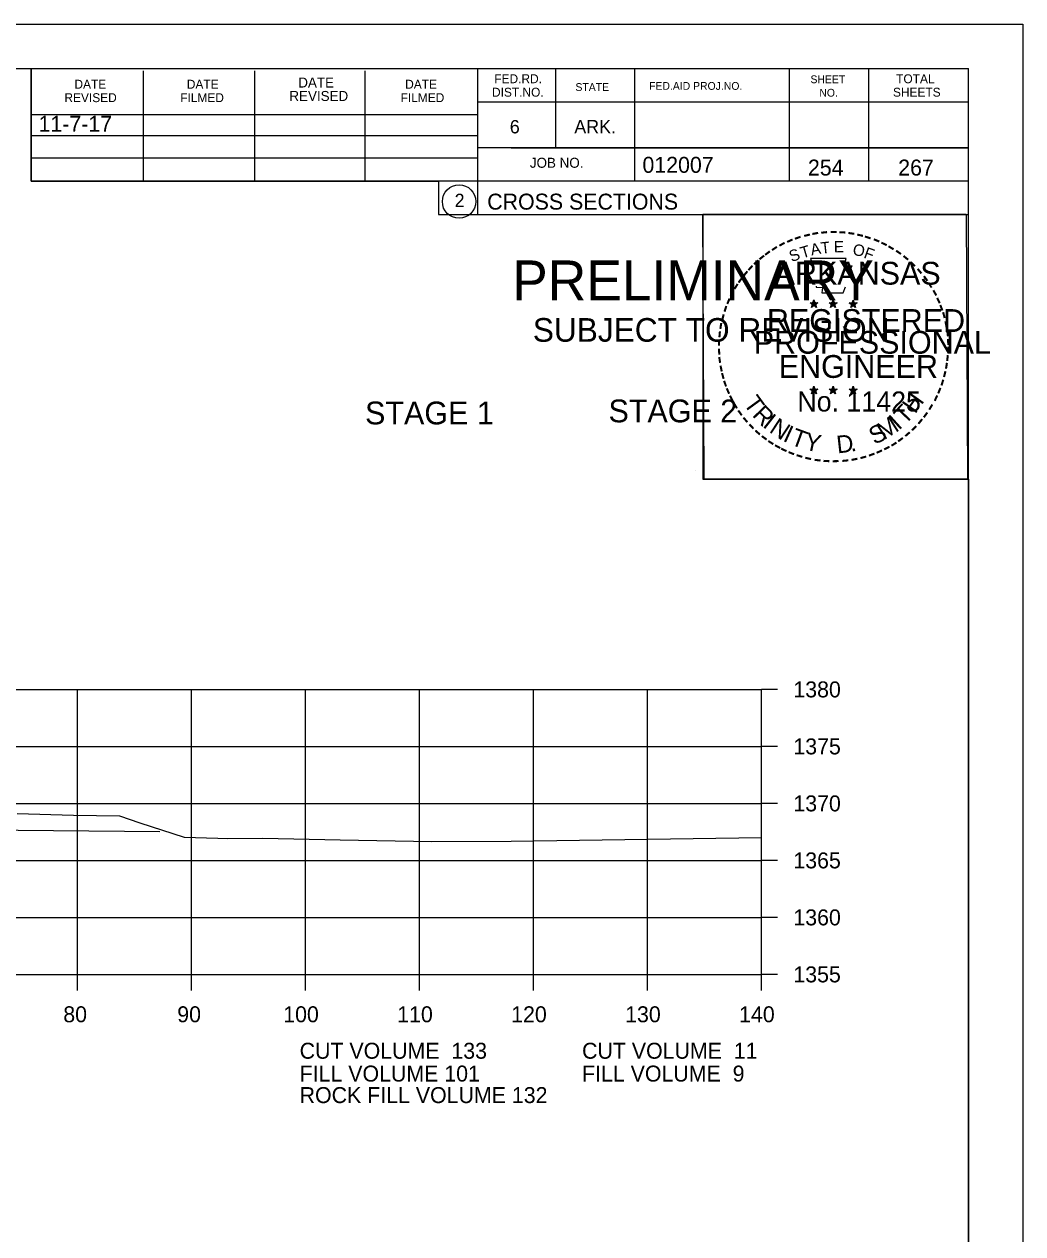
# Model space of a CAD drawing. Extents: x 1374311 to 1383814, y 384102 to 406278.
# Drawn here: x 1382796.2 to 1382883.8, y 385226.5 to 385332.6 of the extents above; entities that cross this region are included whole.
import ezdxf

# ---------------------------------------------------------------- set-up
doc = ezdxf.new("R2010")
doc.units = 0
for name, color, linetype in [('R_Axis', 7, 'Continuous'), ('R_Axis Annot', 7, 'Continuous'), ('R_Border', 7, 'Continuous'), ('R_Border PE', 7, 'Continuous'), ('R_Border Prem', 7, 'Continuous'), ('R_Exist Surface', 7, 'Continuous'), ('R_Fin Surface', 7, 'Continuous'), ('R_Grid', 7, 'Continuous'), ('R_No Plot', 7, 'Continuous'), ('R_Water', 7, 'Continuous')]:
    doc.layers.add(name, color=color, linetype=linetype)

msp = doc.modelspace()

# ---------------------------------------------------------------- linework, layer by layer
at = {"layer": 'R_Axis'}
for p, q in [((1382860.86, 385249.21), (1382860.86, 385274.21)), ((1382862.26, 385274.21), (1382860.86, 385274.21)), ((1382862.26, 385269.21), (1382860.86, 385269.21)), ((1382862.26, 385264.21), (1382860.86, 385264.21)), ((1382862.26, 385259.21), (1382860.86, 385259.21)), ((1382862.26, 385254.21), (1382860.86, 385254.21)), ((1382580.86, 385249.21), (1382860.86, 385249.21)), ((1382800.86, 385247.81), (1382800.86, 385249.21)), ((1382810.86, 385247.81), (1382810.86, 385249.21)), ((1382820.86, 385247.81), (1382820.86, 385249.21)), ((1382830.86, 385247.81), (1382830.86, 385249.21)), ((1382840.86, 385247.81), (1382840.86, 385249.21)), ((1382850.86, 385247.81), (1382850.86, 385249.21)), ((1382860.86, 385247.81), (1382860.86, 385249.21)), ((1382862.26, 385249.21), (1382860.86, 385249.21))]:
    msp.add_line(p, q, dxfattribs=at)
at = {"layer": 'R_Border'}
for p, q in [((1382562.86, 385328.67), (1382879.04, 385328.67)), ((1382796.78, 385318.79), (1382796.78, 385328.67)), ((1382806.64, 385318.79), (1382806.64, 385328.47)), ((1382816.4, 385318.79), (1382816.4, 385328.47)), ((1382826.08, 385318.79), (1382826.08, 385328.47)), ((1382835.94, 385328.67), (1382835.94, 385315.87)), ((1382842.78, 385328.67), (1382842.78, 385321.73)), ((1382849.72, 385328.67), (1382849.72, 385318.79)), ((1382863.3, 385328.67), (1382863.3, 385318.79)), ((1382870.24, 385328.67), (1382870.24, 385318.79)), ((1382879.04, 385123.21), (1382879.04, 385328.67)), ((1382879.04, 385325.73), (1382835.94, 385325.73)), ((1382879.04, 385325.75), (1382879.04, 385325.75)), ((1382796.78, 385324.65), (1382835.94, 385324.65)), ((1382796.78, 385322.79), (1382835.94, 385322.79)), ((1382879.04, 385321.73), (1382835.94, 385321.73)), ((1382838.9, 385321.73), (1382879.04, 385321.73)), ((1382796.78, 385318.79), (1382796.78, 385320.85)), ((1382796.78, 385320.85), (1382835.94, 385320.85)), ((1382879.04, 385318.79), (1382796.78, 385318.79)), ((1382835.94, 385315.87), (1382879.04, 385315.87))]:
    msp.add_line(p, q, dxfattribs=at)
msp.add_circle((1382834.33, 385317.01), 1.47, dxfattribs=at)
at = {"layer": 'R_Border PE'}
for p, q in [((1382865.13, 385308.13), (1382865.47, 385308.02)), ((1382865.13, 385308.13), (1382865.38, 385308.08)), ((1382865.13, 385308.13), (1382865.36, 385308.01)), ((1382865.26, 385307.72), (1382865.47, 385308.02)), ((1382865.26, 385307.72), (1382865.38, 385307.96)), ((1382865.26, 385307.72), (1382865.47, 385307.94)), ((1382865.47, 385308.38), (1382865.43, 385308.13)), ((1382865.47, 385308.02), (1382865.47, 385308.38)), ((1382865.47, 385308.38), (1382865.52, 385308.13)), ((1382865.82, 385308.13), (1382865.47, 385308.02)), ((1382865.69, 385307.72), (1382865.47, 385308.02)), ((1382865.69, 385307.72), (1382865.47, 385307.93)), ((1382865.82, 385308.13), (1382865.54, 385308.08)), ((1382865.69, 385307.72), (1382865.55, 385308.01)), ((1382865.82, 385308.13), (1382865.62, 385308.03)), ((1382866.8, 385308.13), (1382867.14, 385308.02)), ((1382866.8, 385308.13), (1382867.05, 385308.08)), ((1382866.8, 385308.13), (1382867.03, 385308.01)), ((1382866.93, 385307.72), (1382867.14, 385308.02)), ((1382866.93, 385307.72), (1382867.05, 385307.96)), ((1382866.93, 385307.72), (1382867.14, 385307.94)), ((1382867.14, 385308.38), (1382867.1, 385308.13)), ((1382867.14, 385308.02), (1382867.14, 385308.38)), ((1382867.14, 385308.38), (1382867.19, 385308.13)), ((1382867.49, 385308.13), (1382867.14, 385308.02)), ((1382867.36, 385307.72), (1382867.14, 385308.02)), ((1382867.36, 385307.72), (1382867.14, 385307.93)), ((1382867.49, 385308.13), (1382867.21, 385308.08)), ((1382867.36, 385307.72), (1382867.22, 385308.01)), ((1382867.49, 385308.13), (1382867.29, 385308.03)), ((1382868.56, 385308.12), (1382868.91, 385308)), ((1382868.56, 385308.12), (1382868.81, 385308.07)), ((1382868.56, 385308.12), (1382868.8, 385307.99)), ((1382868.69, 385307.71), (1382868.91, 385308)), ((1382868.69, 385307.71), (1382868.82, 385307.95)), ((1382868.69, 385307.71), (1382868.91, 385307.92)), ((1382868.91, 385308.37), (1382868.87, 385308.12)), ((1382868.91, 385308), (1382868.91, 385308.37)), ((1382868.91, 385308.37), (1382868.96, 385308.12)), ((1382869.26, 385308.12), (1382868.91, 385308)), ((1382869.12, 385307.71), (1382868.91, 385308)), ((1382869.12, 385307.71), (1382868.91, 385307.92)), ((1382869.26, 385308.12), (1382868.97, 385308.07)), ((1382869.12, 385307.71), (1382868.98, 385308)), ((1382869.26, 385308.12), (1382869.05, 385308.01)), ((1382865.12, 385300.55), (1382865.47, 385300.44)), ((1382865.12, 385300.55), (1382865.37, 385300.51)), ((1382865.12, 385300.55), (1382865.36, 385300.43)), ((1382865.25, 385300.15), (1382865.47, 385300.44)), ((1382865.25, 385300.15), (1382865.38, 385300.39)), ((1382865.25, 385300.15), (1382865.47, 385300.36)), ((1382865.47, 385300.81), (1382865.43, 385300.56)), ((1382865.47, 385300.44), (1382865.47, 385300.81)), ((1382865.47, 385300.81), (1382865.52, 385300.56)), ((1382865.82, 385300.55), (1382865.47, 385300.44)), ((1382865.68, 385300.15), (1382865.47, 385300.44)), ((1382865.68, 385300.15), (1382865.47, 385300.36)), ((1382865.82, 385300.55), (1382865.53, 385300.51)), ((1382865.68, 385300.15), (1382865.55, 385300.44)), ((1382865.82, 385300.55), (1382865.61, 385300.45)), ((1382866.79, 385300.55), (1382867.14, 385300.44)), ((1382866.79, 385300.55), (1382867.04, 385300.51)), ((1382866.79, 385300.55), (1382867.03, 385300.43)), ((1382866.92, 385300.15), (1382867.14, 385300.44)), ((1382866.92, 385300.15), (1382867.05, 385300.39)), ((1382866.92, 385300.15), (1382867.14, 385300.36)), ((1382867.14, 385300.81), (1382867.1, 385300.56)), ((1382867.14, 385300.44), (1382867.14, 385300.81)), ((1382867.14, 385300.81), (1382867.19, 385300.56)), ((1382867.49, 385300.55), (1382867.14, 385300.44)), ((1382867.35, 385300.15), (1382867.14, 385300.44)), ((1382867.35, 385300.15), (1382867.14, 385300.36)), ((1382867.49, 385300.55), (1382867.2, 385300.51)), ((1382867.35, 385300.15), (1382867.22, 385300.44)), ((1382867.49, 385300.55), (1382867.28, 385300.45)), ((1382868.56, 385300.54), (1382868.91, 385300.43)), ((1382868.56, 385300.54), (1382868.81, 385300.5)), ((1382868.56, 385300.54), (1382868.79, 385300.42)), ((1382868.69, 385300.14), (1382868.91, 385300.43)), ((1382868.69, 385300.14), (1382868.82, 385300.38)), ((1382868.69, 385300.14), (1382868.9, 385300.35)), ((1382868.91, 385300.8), (1382868.87, 385300.55)), ((1382869.12, 385300.14), (1382868.9, 385300.35)), ((1382868.91, 385300.43), (1382868.91, 385300.8)), ((1382868.91, 385300.8), (1382868.96, 385300.55)), ((1382869.25, 385300.54), (1382868.91, 385300.43)), ((1382869.12, 385300.14), (1382868.91, 385300.43)), ((1382869.25, 385300.54), (1382868.97, 385300.5)), ((1382869.12, 385300.14), (1382868.98, 385300.43)), ((1382869.25, 385300.54), (1382869.05, 385300.44))]:
    msp.add_line(p, q, dxfattribs=at)
for points in [[(1382865.17, 385312.01), (1382865.44, 385311.18)], [(1382868.68, 385311.08), (1382868.82, 385311.37), (1382868.13, 385311.34), (1382868.28, 385312.01), (1382865.17, 385312.01)], [(1382865.66, 385309.58), (1382865.66, 385309.5), (1382866.22, 385309.48), (1382866.17, 385309), (1382868.04, 385309), (1382868.24, 385309.54)], [(1382865.47, 385308.38), (1382865.69, 385307.72), (1382865.13, 385308.13), (1382865.82, 385308.13), (1382865.26, 385307.72), (1382865.47, 385308.38)], [(1382867.14, 385308.38), (1382867.36, 385307.72), (1382866.8, 385308.13), (1382867.49, 385308.13), (1382866.93, 385307.72), (1382867.14, 385308.38)], [(1382868.91, 385308.37), (1382869.12, 385307.71), (1382868.56, 385308.12), (1382869.26, 385308.12), (1382868.69, 385307.71), (1382868.91, 385308.37)], [(1382865.47, 385300.81), (1382865.68, 385300.15), (1382865.12, 385300.55), (1382865.82, 385300.55), (1382865.25, 385300.15), (1382865.47, 385300.81)], [(1382867.14, 385300.81), (1382867.35, 385300.15), (1382866.79, 385300.55), (1382867.49, 385300.55), (1382866.92, 385300.15), (1382867.14, 385300.81)], [(1382868.91, 385300.8), (1382869.12, 385300.14), (1382868.56, 385300.54), (1382869.25, 385300.54), (1382868.69, 385300.14), (1382868.91, 385300.8)]]:
    msp.add_lwpolyline(points, dxfattribs=at)
for centre, radius in [((1382865.47, 385308.02), 0.172), ((1382865.47, 385308.02), 0.145), ((1382865.47, 385308.02), 0.116), ((1382865.47, 385308.02), 0.0991), ((1382865.47, 385308.02), 0.0747), ((1382865.47, 385308.02), 0.0495), ((1382865.47, 385308.02), 0.0296), ((1382867.14, 385308.02), 0.172), ((1382867.14, 385308.02), 0.145), ((1382867.14, 385308.02), 0.116), ((1382867.14, 385308.02), 0.0991), ((1382867.14, 385308.02), 0.0747), ((1382867.14, 385308.02), 0.0495), ((1382867.14, 385308.02), 0.0296), ((1382868.91, 385308), 0.172), ((1382868.91, 385308), 0.145), ((1382868.91, 385308), 0.116), ((1382868.91, 385308), 0.0991), ((1382868.91, 385308), 0.0747), ((1382868.91, 385308), 0.0495), ((1382868.91, 385308), 0.0296), ((1382865.47, 385300.44), 0.172), ((1382865.47, 385300.44), 0.145), ((1382865.47, 385300.44), 0.116), ((1382865.47, 385300.44), 0.0991), ((1382865.47, 385300.44), 0.0747), ((1382865.47, 385300.44), 0.0495), ((1382865.47, 385300.44), 0.0296), ((1382867.14, 385300.44), 0.172), ((1382867.14, 385300.44), 0.145), ((1382867.14, 385300.44), 0.116), ((1382867.14, 385300.44), 0.0991), ((1382867.14, 385300.44), 0.0747), ((1382867.14, 385300.44), 0.0495), ((1382867.14, 385300.44), 0.0296), ((1382868.91, 385300.43), 0.172), ((1382868.91, 385300.43), 0.145), ((1382868.91, 385300.43), 0.116), ((1382868.91, 385300.43), 0.0991), ((1382868.91, 385300.43), 0.0747), ((1382868.91, 385300.43), 0.0495), ((1382868.91, 385300.43), 0.0296)]:
    msp.add_circle(centre, radius, dxfattribs=at)
at = {"layer": 'R_Exist Surface'}
msp.add_lwpolyline([(1382795.56, 385263.31), (1382800.51, 385263.19), (1382804.54, 385263.11), (1382806.31, 385262.52), (1382810.2, 385261.26), (1382813.17, 385261.16), (1382814.02, 385261.14), (1382817.12, 385261.17), (1382823.89, 385261), (1382831.94, 385260.88), (1382838.91, 385260.9), (1382860.86, 385261.22)], dxfattribs=at)
at = {"layer": 'R_Fin Surface'}
msp.add_lwpolyline([(1382685.07, 385261.16), (1382693.35, 385263.92), (1382698.35, 385263.82), (1382701.35, 385263.76), (1382701.85, 385263.76), (1382701.86, 385263.26), (1382702.86, 385263.28), (1382720.86, 385263.64), (1382738.86, 385263.85), (1382739.86, 385263.83), (1382739.87, 385264.33), (1382740.37, 385264.33), (1382743.37, 385264.39), (1382748.37, 385264.49), (1382755.16, 385262.23), (1382808.06, 385261.74)], dxfattribs=at)
at = {"layer": 'R_Grid'}
for p, q in [((1382580.86, 385274.21), (1382860.86, 385274.21)), ((1382800.86, 385249.21), (1382800.86, 385274.21)), ((1382810.86, 385249.21), (1382810.86, 385274.21)), ((1382820.86, 385249.21), (1382820.86, 385274.21)), ((1382830.86, 385249.21), (1382830.86, 385274.21)), ((1382840.86, 385249.21), (1382840.86, 385274.21)), ((1382850.86, 385249.21), (1382850.86, 385274.21)), ((1382860.86, 385249.21), (1382860.86, 385274.21)), ((1382580.86, 385269.21), (1382860.86, 385269.21)), ((1382580.86, 385264.21), (1382860.86, 385264.21)), ((1382580.86, 385259.21), (1382860.86, 385259.21)), ((1382580.86, 385254.21), (1382860.86, 385254.21)), ((1382580.86, 385249.21), (1382860.86, 385249.21))]:
    msp.add_line(p, q, dxfattribs=at)
at = {"layer": 'R_No Plot'}
for p, q in [((1382550.46, 385332.57), (1382883.79, 385332.57)), ((1382855.08, 385293.42), (1382855.08, 385293.42))]:
    msp.add_line(p, q, dxfattribs=at)
for points in [[(1382550.45, 385332.57), (1382883.79, 385332.57), (1382883.79, 385119.23), (1382550.45, 385119.23)], [(1382796.78, 385328.67), (1382796.78, 385318.79), (1382832.51, 385318.79), (1382832.51, 385315.87), (1382855.71, 385315.87), (1382855.71, 385292.66), (1382879.04, 385292.66), (1382879.04, 385123.21), (1382562.86, 385123.21), (1382562.86, 385328.67)], [(1382855.71, 385315.9), (1382878.81, 385315.9), (1382878.93, 385292.66), (1382855.83, 385292.66)]]:
    msp.add_lwpolyline(points, close=True, dxfattribs=at)

# ---------------------------------------------------------------- texts
at = {"layer": 'R_Axis Annot'}
for s, p in [('1380', (1382863.66, 385273.51)), ('1375', (1382863.66, 385268.51)), ('1370', (1382863.66, 385263.51)), ('1365', (1382863.66, 385258.51)), ('1360', (1382863.66, 385253.51)), ('1355', (1382863.66, 385248.51)), ('80', (1382799.6, 385245.01)), ('90', (1382809.6, 385245.01)), ('100', (1382818.9, 385245.01)), ('110', (1382828.9, 385245.01)), ('120', (1382838.9, 385245.01)), ('130', (1382848.9, 385245.01)), ('140', (1382858.9, 385245.01)), ('CUT VOLUME  133', (1382820.34, 385241.81)), ('CUT VOLUME  11', (1382845.12, 385241.81)), ('FILL VOLUME 101', (1382820.34, 385239.81)), ('FILL VOLUME  9', (1382845.12, 385239.81)), ('ROCK FILL VOLUME 132', (1382820.34, 385237.92))]:
    msp.add_text(s, height=1.4, dxfattribs=at).set_placement(p)
at = {"layer": 'R_Border'}
for s, height, p in [('DATE', 0.782, (1382800.58, 385326.91)), ('DATE', 0.782, (1382810.44, 385326.91)), ('DATE', 0.879, (1382820.22, 385327.01)), ('DATE', 0.782, (1382829.6, 385326.91)), ('FED.RD.', 0.782, (1382837.42, 385327.39)), ('SHEET', 0.684, (1382865.16, 385327.39)), ('TOTAL', 0.782, (1382872.68, 385327.39)), ('REVISED', 0.879, (1382819.44, 385325.83)), ('DIST.NO.', 0.782, (1382837.22, 385326.21)), ('STATE', 0.684, (1382844.54, 385326.71)), ('FED.AID PROJ.NO.', 0.684, (1382851, 385326.81)), ('NO.', 0.684, (1382865.94, 385326.21)), ('SHEETS', 0.782, (1382872.4, 385326.21)), ('REVISED', 0.782, (1382799.7, 385325.73)), ('FILMED', 0.782, (1382809.86, 385325.73)), ('FILMED', 0.782, (1382829.2, 385325.73)), ('6', 1.17, (1382838.78, 385322.99)), ('ARK.', 1.172, (1382844.44, 385322.99)), ('JOB NO.', 0.879, (1382840.54, 385319.97)), ('012007', 1.4, (1382850.42, 385319.53)), ('2', 1.17, (1382833.94, 385316.52)), ('CROSS SECTIONS', 1.4, (1382836.8, 385316.3))]:
    msp.add_text(s, height=height, rotation=360, dxfattribs=at).set_placement(p)
at = {"layer": 'R_Border PE'}
for s, height, rotation, p in [('-', 1.6, 19.1761, (1382863.91, 385313.13)), ('-', 1.6, 13.6301, (1382864.66, 385313.37)), ('-', 1.6, 10.2193, (1382865.34, 385313.54)), ('-', 1.6, 5.8968, (1382866.07, 385313.65)), ('-', 1.6, 0.1862, (1382866.84, 385313.72)), ('-', 1.6, 357.743, (1382867.57, 385313.7)), ('-', 1.6, 352.1617, (1382868.31, 385313.65)), ('-', 1.6, 347.2049, (1382869.03, 385313.53)), ('-', 1.6, 342.3362, (1382869.66, 385313.38)), ('-', 1.6, 34.0636, (1382862.05, 385312.18)), ('-', 1.6, 28.7918, (1382862.65, 385312.55)), ('-', 1.6, 24.3072, (1382863.28, 385312.86)), ('S', 1, 21.594, (1382863.52, 385311.68)), ('T', 1, 16.4036, (1382864.44, 385312.01)), ('A', 1, 11.2132, (1382865.26, 385312.27)), ('T', 1, 6.0228, (1382866.11, 385312.43)), ('E', 1, 0.8323, (1382867.22, 385312.54)), ('O', 1, 350.4515, (1382868.82, 385312.33)), ('F', 1, 340.0707, (1382869.77, 385312.1)), ('-', 1.6, 337.8551, (1382870.4, 385313.16)), ('-', 1.6, 334.1211, (1382871.03, 385312.89)), ('-', 1.6, 329.6409, (1382871.61, 385312.6)), ('-', 1.6, 325.8627, (1382872.25, 385312.24)), ('-', 1.6, 42.9622, (1382860.56, 385310.99)), ('-', 1.6, 38.9507, (1382861, 385311.4)), ('-', 1.6, 36.2317, (1382861.47, 385311.78)), ('ARKANSAS', 2, 360, (1382862.02, 385309.72)), ('-', 1.6, 320.5297, (1382872.86, 385311.82)), ('-', 1.6, 315.5786, (1382873.46, 385311.33)), ('-', 1.6, 50.6142, (1382859.71, 385310.02)), ('-', 1.6, 48.423, (1382860.12, 385310.51)), ('-', 1.6, 309.8797, (1382874.03, 385310.78)), ('-', 1.6, 58.0706, (1382858.97, 385308.93)), ('-', 1.6, 54.2325, (1382859.3, 385309.46)), ('-', 1.6, 306.6522, (1382874.56, 385310.18)), ('-', 1.4, 303.6753, (1382875.04, 385309.61)), ('-', 1.6, 67.7743, (1382858.4, 385307.7)), ('-', 1.6, 62.8713, (1382858.66, 385308.31)), ('-', 1.6, 299.6684, (1382875.36, 385309)), ('-', 1.6, 294.6628, (1382875.68, 385308.39)), ('-', 1.6, 72.3945, (1382858.18, 385307.07)), ('REGISTERED', 2, 360, (1382861.34, 385305.57)), ('DWB', 0.01, 360, (1382865.46, 385308.01)), ('DWB', 0.01, 360, (1382867.13, 385308.01)), ('DWB', 0.01, 360, (1382868.9, 385308)), ('-', 1.6, 290.5728, (1382875.94, 385307.81)), ('-', 1.6, 75.461, (1382857.99, 385306.36)), ('-', 1.6, 285.1233, (1382876.18, 385307.23)), ('-', 1.6, 280.5493, (1382876.38, 385306.49)), ('-', 1.6, 85.1863, (1382857.78, 385304.96)), ('-', 1.6, 81.2013, (1382857.85, 385305.65)), ('PROFESSIONAL', 2, 360, (1382860.19, 385303.66)), ('-', 1.6, 276.5962, (1382876.54, 385305.72)), ('-', 1.6, 89.0622, (1382857.75, 385304.25)), ('-', 1.6, 274.3301, (1382876.6, 385305)), ('-', 1.6, 269.9407, (1382876.63, 385304.37)), ('-', 1.6, 94.1959, (1382857.79, 385303.53)), ('-', 1.6, 98.9479, (1382857.86, 385302.86)), ('ENGINEER', 2, 360, (1382862.38, 385301.54)), ('-', 1.6, 263.5172, (1382876.61, 385303.7)), ('-', 1.6, 101.7149, (1382858, 385302.13)), ('-', 1.6, 255.7626, (1382876.43, 385302.37)), ('-', 1.6, 260.9953, (1382876.54, 385303.05)), ('-', 1.6, 105.4578, (1382858.16, 385301.53)), ('-', 1.6, 109.0874, (1382858.37, 385300.9)), ('-', 1.6, 252.8681, (1382876.25, 385301.65)), ('-', 1.6, 114.0643, (1382858.63, 385300.31)), ('T', 1.54, 306.0406, (1382859.23, 385299.28)), ('No. 11425', 1.757, 360, (1382864.01, 385298.59)), ('DWB', 0.01, 360, (1382865.46, 385300.44)), ('DWB', 0.01, 360, (1382867.13, 385300.44)), ('DWB', 0.01, 360, (1382868.89, 385300.43)), ('H', 1.54, 54.6088, (1382874.35, 385298.32)), ('-', 1.6, 244.6197, (1382875.77, 385300.35)), ('-', 1.6, 247.8887, (1382876.03, 385300.98)), ('-', 1.6, 115.7289, (1382858.93, 385299.69)), ('-', 1.6, 120.4471, (1382859.29, 385299.1)), ('R', 1.54, 314.005, (1382859.99, 385298.23)), ('T', 1.54, 46.6444, (1382873.46, 385297.37)), ('-', 1.6, 239.0712, (1382875.37, 385299.6)), ('-', 1.6, 125.8934, (1382859.69, 385298.54)), ('-', 1.6, 130.7181, (1382860.15, 385297.99)), ('I', 1.54, 321.9694, (1382860.89, 385297.3)), ('N', 1.54, 326.5002, (1382861.46, 385296.83)), ('M', 1.54, 32.6563, (1382871.61, 385296.05)), ('I', 1.54, 42.1136, (1382872.9, 385296.9)), ('-', 1.6, 231.2538, (1382874.54, 385298.38)), ('-', 1.6, 233.8452, (1382874.97, 385298.94)), ('-', 1.6, 134.2238, (1382860.67, 385297.45)), ('-', 1.6, 138.9338, (1382861.2, 385296.98)), ('I', 1.54, 335.3603, (1382862.67, 385296.04)), ('T', 1.54, 339.8912, (1382863.33, 385295.72)), ('S', 1.54, 26.9312, (1382870.78, 385295.64)), ('-', 1.6, 221.0851, (1382873.54, 385297.3)), ('-', 1.6, 225.7653, (1382874.06, 385297.81)), ('-', 1.6, 144.6463, (1382861.75, 385296.58)), ('-', 1.6, 148.0898, (1382862.31, 385296.2)), ('Y', 1.54, 347.8556, (1382864.55, 385295.27)), ('D', 1.54, 6.3969, (1382867.53, 385294.91)), ('-', 1.6, 212.2491, (1382872.46, 385296.44)), ('-', 1.6, 215.7363, (1382872.99, 385296.83)), ('-', 1.6, 151.5704, (1382862.89, 385295.88)), ('-', 1.6, 154.6002, (1382863.41, 385295.63)), ('-', 1.6, 158.5612, (1382864.04, 385295.38)), ('-', 1.6, 162.7983, (1382864.72, 385295.17)), ('.', 1.54, 13.7642, (1382868.72, 385295.04)), ('-', 1.6, 195.4743, (1382869.98, 385295.26)), ('-', 1.6, 200.7184, (1382870.65, 385295.51)), ('-', 1.6, 204.2516, (1382871.27, 385295.78)), ('-', 1.6, 207.3568, (1382871.9, 385296.1)), ('-', 1.6, 167.5555, (1382865.44, 385295)), ('-', 1.6, 173.1155, (1382866.21, 385294.89)), ('-', 1.6, 176.5183, (1382866.96, 385294.84)), ('-', 1.6, 181.5918, (1382867.7, 385294.86)), ('-', 1.6, 185.8167, (1382868.51, 385294.93)), ('-', 1.6, 191.2858, (1382869.25, 385295.07))]:
    msp.add_text(s, height=height, rotation=rotation, dxfattribs=at).set_placement(p)
at = {"layer": 'R_Border Prem'}
for s, height, p in [('PRELIMINARY', 3.5, (1382838.99, 385308.34)), ('DWB', 0.01, (1382839.74, 385310.18)), ('SUBJECT TO REVISION', 2.0751, (1382840.8, 385304.71))]:
    msp.add_text(s, height=height, rotation=360, dxfattribs=at).set_placement(p)
at = {"layer": 'R_Fin Surface'}
msp.add_text('11-7-17', height=1.4, dxfattribs=at).set_placement((1382797.43, 385323.13))
at = {"layer": 'R_Water'}
for s, p in [('254', (1382864.94, 385319.29)), ('267', (1382872.86, 385319.29))]:
    msp.add_text(s, height=1.4, rotation=360, dxfattribs=at).set_placement(p)
for s, p in [('STAGE 1', (1382826.08, 385297.46)), ('STAGE 2', (1382847.44, 385297.64))]:
    msp.add_text(s, height=2, dxfattribs=at).set_placement(p)

doc.saveas('drawing.dxf')
